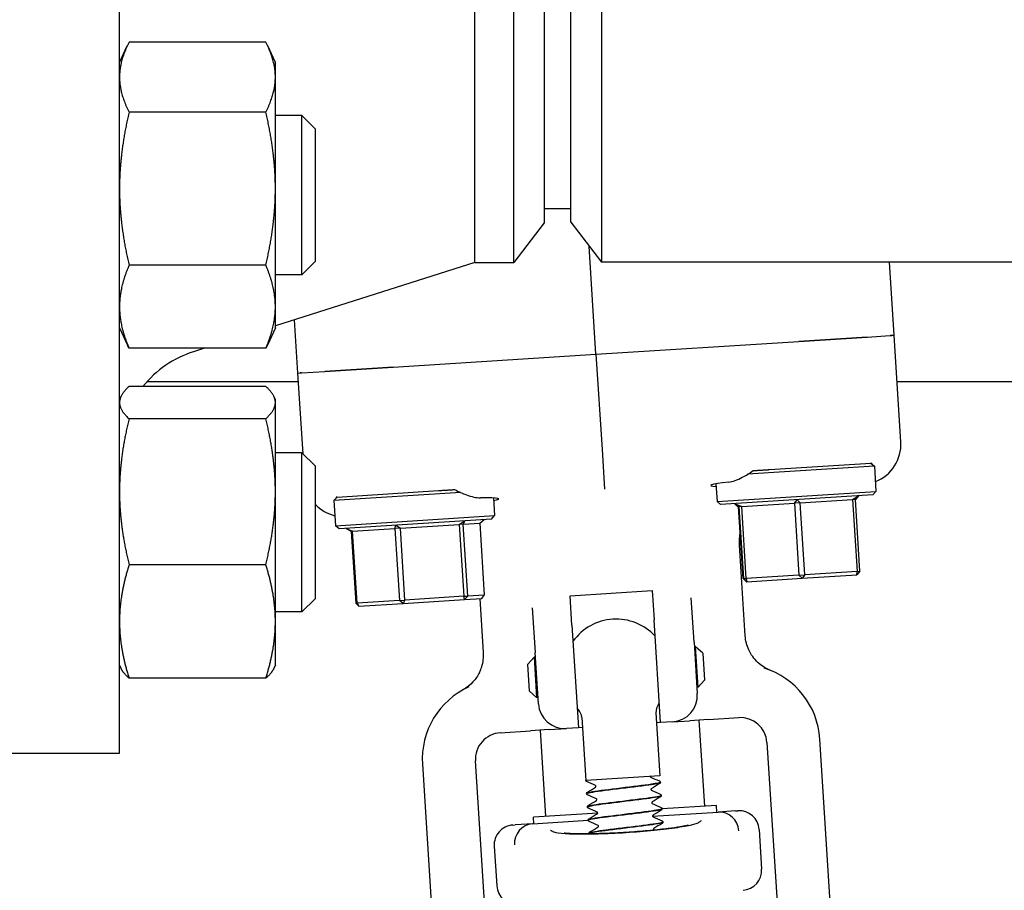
# Model space of a CAD drawing. Header units: inches. Extents: x 24 to 1128, y -58 to 748.
# Tile 640 of 656: x 635.63 to 640.26, y 685.04 to 689.14. Entities that reach past the tile are written whole.
import ezdxf

# ---------------------------------------------------------------- set-up
doc = ezdxf.new("R2010")
doc.units = ezdxf.units.IN
doc.header["$LTSCALE"] = 32
doc.header["$MEASUREMENT"] = 0
doc.layers.add('Visible (ANSI)', color=7, linetype='Continuous', lineweight=30)

msp = doc.modelspace()

# ---------------------------------------------------------------- linework, layer by layer
at = {"layer": 'Visible (ANSI)'}
for p, q in [((636.09813, 685.68978), (636.09813, 693.18978)), ((637.77147, 687.99978), (637.77147, 690.87978)), ((637.95426, 687.99978), (637.95426, 690.87978)), ((638.36701, 690.87728), (638.36701, 688.00228)), ((638.09813, 690.69228), (638.09813, 688.18728)), ((638.22313, 688.18978), (638.22313, 690.68978)), ((636.09813, 688.94234), (636.13431, 689.01993)), ((636.78705, 689.03816), (636.14322, 689.03816)), ((636.83213, 688.94234), (636.79595, 689.01993)), ((636.83213, 688.87332), (636.83213, 688.94234)), ((636.83213, 688.34809), (636.83213, 688.87332)), ((636.78705, 688.70849), (636.14322, 688.70849)), ((636.95689, 688.69234), (636.83213, 688.69234)), ((636.95689, 687.94234), (636.95689, 688.69234)), ((637.01939, 688.62984), (636.95689, 688.69234)), ((637.01939, 688.62984), (637.01939, 688.00484)), ((636.83213, 687.7921), (636.83213, 688.34809)), ((638.22313, 688.25228), (638.09813, 688.25228)), ((638.09813, 688.18728), (637.95426, 687.99978)), ((638.22313, 688.18978), (638.36701, 688.00228)), ((638.34178, 687.56854), (638.30953, 688.07719)), ((637.77147, 687.99978), (636.83213, 687.70226)), ((637.01939, 688.00484), (636.95689, 687.94234)), ((637.77147, 687.99978), (637.95426, 687.99978)), ((675.20426, 688.00228), (638.36701, 688.00228)), ((639.74521, 687.65752), (639.72335, 688.00228)), ((636.78705, 687.98768), (636.14322, 687.98768)), ((636.95689, 687.94234), (636.83213, 687.94234)), ((636.83213, 687.69234), (636.83213, 687.7921)), ((636.93835, 687.47955), (636.92241, 687.73086)), ((636.09813, 687.69234), (636.13431, 687.61476)), ((636.83213, 687.69234), (636.79595, 687.61476)), ((638.34178, 687.56854), (639.29652, 687.62907)), ((638.34178, 687.56854), (639.29652, 687.62907)), ((639.29652, 687.62907), (639.61811, 687.64946)), ((639.61811, 687.64946), (639.29652, 687.62907)), ((639.61811, 687.64946), (639.7277, 687.65641)), ((639.61811, 687.64946), (639.7277, 687.65641)), ((639.73543, 687.6569), (639.7277, 687.65641)), ((639.7277, 687.65641), (639.73543, 687.6569)), ((639.74521, 687.65752), (639.73543, 687.6569)), ((639.73543, 687.6569), (639.74521, 687.65752)), ((639.77706, 687.15513), (639.74521, 687.65752)), ((636.78705, 687.59653), (636.14322, 687.59653)), ((636.49831, 687.59653), (636.44716, 687.58033)), ((637.38703, 687.508), (638.34178, 687.56854)), ((637.38703, 687.508), (638.34178, 687.56854)), ((638.34178, 687.56854), (638.37022, 687.12)), ((636.95585, 687.48066), (637.06544, 687.48761)), ((636.95585, 687.48066), (637.06544, 687.48761)), ((637.06544, 687.48761), (637.38703, 687.508)), ((637.38703, 687.508), (637.06544, 687.48761)), ((636.22796, 687.43978), (636.94087, 687.43978)), ((636.93835, 687.47955), (636.94813, 687.48017)), ((636.93835, 687.47955), (636.94813, 687.48017)), ((636.96245, 687.09942), (636.93835, 687.47955)), ((636.95585, 687.48066), (636.94813, 687.48017)), ((636.94813, 687.48017), (636.95585, 687.48066)), ((639.75902, 687.43978), (641.16313, 687.43978)), ((636.78705, 687.41704), (636.14322, 687.41704)), ((636.09813, 687.35498), (636.10484, 687.36937)), ((636.83213, 687.35498), (636.82542, 687.36937)), ((636.83213, 687.34091), (636.83213, 687.35498)), ((636.83213, 686.92124), (636.83213, 687.34091)), ((636.78705, 687.26477), (636.14322, 687.26477)), ((638.37022, 687.12), (638.38208, 686.93291)), ((636.95689, 687.10498), (636.83213, 687.10498)), ((636.95689, 686.35498), (636.95689, 687.10498)), ((637.01939, 687.04248), (636.95689, 687.10498)), ((637.01939, 687.04248), (637.01939, 686.41748)), ((639.65278, 687.04106), (639.05585, 687.00321)), ((639.15906, 687.02541), (639.6362, 687.05567)), ((639.63989, 687.0559), (639.6362, 687.05567)), ((639.6362, 687.05567), (639.65278, 687.04106)), ((639.65278, 687.04106), (639.6603, 686.92255)), ((637.1225, 686.89629), (637.59964, 686.92654)), ((638.90654, 686.95808), (638.9118, 686.87509)), ((636.83213, 686.31031), (636.83213, 686.92124)), ((637.70483, 686.91755), (637.10789, 686.8797)), ((637.1225, 686.89629), (637.10789, 686.8797)), ((637.1225, 686.89629), (637.11881, 686.89605)), ((637.85864, 686.89164), (637.86391, 686.80865)), ((638.9118, 686.87509), (639.6603, 686.92255)), ((639.64569, 686.90597), (638.92838, 686.86049)), ((639.2761, 686.86688), (639.28875, 686.88334)), ((639.28875, 686.88334), (639.30311, 686.86859)), ((639.30311, 686.86859), (639.54982, 686.88423)), ((639.54982, 686.88423), (639.57793, 686.90167)), ((639.5632, 686.88508), (639.54982, 686.88423)), ((639.54982, 686.88423), (639.57125, 686.54616)), ((639.57793, 686.90167), (639.5632, 686.88508)), ((639.58464, 686.54701), (639.5632, 686.88508)), ((639.64569, 686.90597), (639.6603, 686.92255)), ((637.10789, 686.8797), (637.11541, 686.76119)), ((638.92838, 686.86049), (638.9118, 686.87509)), ((638.99615, 686.86478), (639.01285, 686.85019)), ((638.99785, 686.86489), (639.02793, 686.85114)), ((639.01431, 686.85028), (638.99785, 686.86489)), ((639.01285, 686.85019), (639.01431, 686.85028)), ((639.03429, 686.51212), (639.01285, 686.85019)), ((639.02793, 686.85114), (639.01431, 686.85028)), ((639.01431, 686.85028), (639.03575, 686.51221)), ((639.02793, 686.85114), (639.2761, 686.86688)), ((639.04937, 686.51307), (639.02793, 686.85114)), ((639.30311, 686.86859), (639.2761, 686.86688)), ((639.2761, 686.86688), (639.29753, 686.52881)), ((639.32454, 686.53052), (639.30311, 686.86859)), ((637.11541, 686.76119), (637.86391, 686.80865)), ((637.8493, 686.79207), (637.13199, 686.74659)), ((637.79451, 686.77294), (637.81519, 686.78991)), ((637.8493, 686.79207), (637.86391, 686.80865)), ((637.13199, 686.74659), (637.11541, 686.76119)), ((637.1661, 686.74875), (637.19542, 686.73495)), ((637.18876, 686.73453), (637.1661, 686.74875)), ((637.19542, 686.73495), (637.39494, 686.7476)), ((637.39494, 686.7476), (637.39996, 686.76358)), ((637.42094, 686.74925), (637.39494, 686.7476)), ((637.39494, 686.7476), (637.41637, 686.40953)), ((637.39996, 686.76358), (637.42094, 686.74925)), ((637.42094, 686.74925), (637.69782, 686.76681)), ((637.44237, 686.41118), (637.42094, 686.74925)), ((637.69782, 686.76681), (637.72451, 686.78416)), ((637.71715, 686.76803), (637.69782, 686.76681)), ((637.69782, 686.76681), (637.71925, 686.42874)), ((637.72451, 686.78416), (637.71715, 686.76803)), ((637.71715, 686.76803), (637.79451, 686.77294)), ((637.73858, 686.42996), (637.71715, 686.76803)), ((637.79451, 686.77294), (637.81595, 686.43487)), ((637.19542, 686.73495), (637.18876, 686.73453)), ((637.18876, 686.73453), (637.21019, 686.39646)), ((637.21686, 686.39688), (637.19542, 686.73495)), ((639.04457, 686.2429), (639.01754, 686.66926)), ((636.78705, 686.5777), (636.14322, 686.5777)), ((639.03575, 686.51221), (639.03429, 686.51212)), ((639.03429, 686.51212), (639.05084, 686.49751)), ((639.03575, 686.51221), (639.04937, 686.51307)), ((639.05236, 686.49761), (639.03575, 686.51221)), ((639.29753, 686.52881), (639.04937, 686.51307)), ((639.04937, 686.51307), (639.05236, 686.49761)), ((639.05236, 686.49761), (639.31198, 686.51407)), ((639.29753, 686.52881), (639.32454, 686.53052)), ((639.31198, 686.51407), (639.29753, 686.52881)), ((639.32454, 686.53052), (639.31198, 686.51407)), ((639.31198, 686.51407), (639.57007, 686.53043)), ((639.57125, 686.54616), (639.32454, 686.53052)), ((639.58464, 686.54701), (639.57007, 686.53043)), ((639.57007, 686.53043), (639.57125, 686.54616)), ((639.57125, 686.54616), (639.58464, 686.54701)), ((639.05084, 686.49751), (639.05236, 686.49761)), ((637.01939, 686.41748), (636.95689, 686.35498)), ((637.71925, 686.42874), (637.44237, 686.41118)), ((637.71925, 686.42874), (637.73858, 686.42996)), ((637.72278, 686.4133), (637.71925, 686.42874)), ((637.73858, 686.42996), (637.72278, 686.4133)), ((637.72278, 686.4133), (637.80371, 686.41843)), ((637.81595, 686.43487), (637.73858, 686.42996)), ((637.81205, 686.16475), (637.79599, 686.41795)), ((637.80371, 686.41843), (637.81595, 686.43487)), ((638.21973, 686.4316), (638.60645, 686.45612)), ((638.22847, 686.29374), (638.21973, 686.4316)), ((638.60645, 686.45612), (638.61519, 686.31826)), ((638.80351, 686.2125), (638.79025, 686.42173)), ((637.21019, 686.39646), (637.21686, 686.39688)), ((637.22441, 686.3817), (637.21019, 686.39646)), ((637.41637, 686.40953), (637.21686, 686.39688)), ((637.21686, 686.39688), (637.22441, 686.3817)), ((637.22441, 686.3817), (637.43313, 686.39494)), ((637.41637, 686.40953), (637.44237, 686.41118)), ((637.43313, 686.39494), (637.41637, 686.40953)), ((637.43313, 686.39494), (637.72278, 686.4133)), ((637.44237, 686.41118), (637.43313, 686.39494)), ((638.04175, 686.37427), (638.05501, 686.16504)), ((636.95689, 686.35498), (636.83213, 686.35498)), ((636.83213, 686.10498), (636.83213, 686.31031)), ((638.22847, 686.29374), (638.25915, 685.80978)), ((638.64588, 685.8343), (638.61519, 686.31826)), ((638.80351, 686.2125), (638.81885, 685.97052)), ((638.81117, 686.19048), (638.80493, 686.19008)), ((638.82319, 686.00086), (638.81117, 686.19048)), ((638.84434, 686.16127), (638.81117, 686.19048)), ((638.02099, 686.10906), (638.0502, 686.14223)), ((638.05644, 686.14262), (638.0502, 686.14223)), ((638.0502, 686.14223), (638.06222, 685.95261)), ((638.07036, 685.92306), (638.05501, 686.16504)), ((638.84434, 686.16127), (638.8524, 686.03402)), ((636.09813, 686.10498), (636.10484, 686.09058)), ((636.83213, 686.10498), (636.82542, 686.09058)), ((638.02906, 685.98182), (638.02099, 686.10906)), ((636.78705, 686.04291), (636.14322, 686.04291)), ((638.82319, 686.00086), (638.81696, 686.00046)), ((638.8524, 686.03402), (638.82319, 686.00086)), ((638.02906, 685.98182), (638.06222, 685.95261)), ((638.06846, 685.953), (638.06222, 685.95261)), ((638.6242, 685.87992), (638.64298, 685.58362)), ((638.2749, 685.85778), (638.29369, 685.56147)), ((638.64588, 685.8343), (638.62716, 685.83312)), ((638.70201, 685.83786), (638.64588, 685.8343)), ((638.70201, 685.83786), (638.7835, 685.84303)), ((638.87226, 685.84866), (638.7835, 685.84303)), ((638.82676, 685.84577), (638.85247, 685.44034)), ((638.87226, 685.84866), (639.01389, 685.85764)), ((637.89114, 685.78645), (638.03277, 685.79543)), ((638.12153, 685.80106), (638.03277, 685.79543)), ((638.07827, 685.79832), (638.10397, 685.39288)), ((638.12153, 685.80106), (638.20302, 685.80623)), ((638.25915, 685.80978), (638.20302, 685.80623)), ((638.27787, 685.81097), (638.25915, 685.80978)), ((639.14655, 685.7408), (639.21773, 684.61805)), ((639.46723, 684.63387), (639.39605, 685.75662)), ((635.15813, 685.68978), (636.09813, 685.68978)), ((637.5248, 685.63797), (637.59599, 684.51523)), ((637.84549, 684.53105), (637.7743, 685.65379)), ((638.64298, 685.58362), (638.29369, 685.56147)), ((638.64488, 685.55374), (638.64492, 685.55312)), ((638.29756, 685.50037), (638.2976, 685.49975)), ((638.64884, 685.4913), (638.64888, 685.49068)), ((638.90861, 685.4439), (638.65282, 685.42768)), ((638.91058, 685.41271), (638.90861, 685.4439)), ((638.34974, 685.40846), (638.04784, 685.38932)), ((638.30152, 685.43793), (638.30156, 685.43731)), ((638.60868, 685.39357), (638.91645, 685.41308)), ((638.6528, 685.42886), (638.65284, 685.42824)), ((638.99899, 685.41832), (638.91645, 685.41308)), ((638.99899, 685.41832), (639.01038, 685.41904)), ((637.95001, 685.3518), (637.96141, 685.35253)), ((638.04395, 685.35776), (637.96141, 685.35253)), ((638.04395, 685.35776), (638.3056, 685.37435)), ((638.04981, 685.35813), (638.04784, 685.38932)), ((638.30548, 685.3755), (638.30552, 685.37488)), ((638.65676, 685.36642), (638.65679, 685.3658)), ((638.30944, 685.31306), (638.30948, 685.31244)), ((639.10988, 685.33141), (639.12174, 685.14428)), ((637.86238, 685.25231), (637.87425, 685.06519))]:
    msp.add_line(p, q, dxfattribs=at)
for centre, radius, start, end in [((636.59813, 687.10367), 0.5, 107.57472, 141.18922), ((638.4367, 686.07154), 0.25, 42.82295, 144.43301), ((639.0218, 685.73289), 0.375, 3.62798, 72.73227), ((637.89905, 685.6617), 0.375, 114.52369, 183.62798), ((638.6941, 685.96261), 0.125, 273.62798, 3.62798), ((638.19511, 685.93097), 0.125, 183.62798, 273.62798), ((638.68657, 685.88388), 0.0625, 143.09218, 183.62798), ((638.4367, 686.07154), 0.25, 323.09218, 324.43301), ((638.4367, 686.07154), 0.25, 222.82295, 224.16378), ((638.21252, 685.85382), 0.0625, 3.62798, 44.16378), ((639.0218, 685.73289), 0.125, 3.62798, 93.62798), ((637.89905, 685.6617), 0.125, 93.62798, 183.62798), ((639.01632, 685.32548), 0.09375, 3.62798, 93.62798), ((637.95595, 685.25824), 0.09375, 93.62798, 183.62798), ((639.02818, 685.13835), 0.09375, 273.62798, 3.62798), ((637.96781, 685.07112), 0.09375, 183.62798, 273.62798)]:
    msp.add_arc(centre, radius, start, end, dxfattribs=at)
for centre, major_axis, ratio, start_param, end_param in [((639.58822, 687.14424), (-0.18338, 0.04709), 0.9903423, 2.1937689, 3.4534494), ((639.28117, 686.97579), (0.3992, 0.02531), 0.0433333, 2.4752022, 3.4970139), ((637.48478, 686.86189), (0.3992, 0.02531), 0.0433333, 5.9277641, 6.9495757), ((637.15891, 686.9902), (0.17596, 0.06988), 0.9903423, 3.5077861, 4.0894164), ((638.69701, 685.30523), (0.23898, 0.10328), 0.1325254, 0.3357379, 0.3537118), ((638.92324, 685.31957), (-0.02413, 0.09068), 0.976791, 4.5200982, 6.0729206), ((638.04902, 685.26414), (-0.01248, -0.093), 0.976791, 3.3518573, 4.9046798), ((638.27526, 685.27849), (-0.25011, 0.07226), 0.1325254, 5.9294735, 5.9474474)]:
    msp.add_ellipse(centre, major_axis=major_axis, ratio=ratio, start_param=start_param, end_param=end_param, dxfattribs=at)
for points, weights in [([(636.14322, 689.03816), (636.09813, 688.94982), (636.09813, 688.87332)], [1, 1.0379548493, 1]), ([(636.83213, 688.87332), (636.83213, 688.94982), (636.78705, 689.03816)], [1, 1.0379548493, 1]), ([(636.09813, 688.87332), (636.09813, 688.79683), (636.14322, 688.70849)], [1, 1.0379548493, 1]), ([(636.78705, 688.70849), (636.83213, 688.79683), (636.83213, 688.87332)], [1, 1.0379548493, 1]), ([(636.14322, 688.70849), (636.09813, 688.51535), (636.09813, 688.34809)], [1, 1.0379548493, 1]), ([(636.83213, 688.34809), (636.83213, 688.51535), (636.78705, 688.70849)], [1, 1.0379548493, 1]), ([(636.09813, 688.34809), (636.09813, 688.18082), (636.14322, 687.98768)], [1, 1.0379548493, 1]), ([(636.78705, 687.98768), (636.83213, 688.18082), (636.83213, 688.34809)], [1, 1.0379548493, 1]), ([(636.14322, 687.98768), (636.09813, 687.88287), (636.09813, 687.7921)], [1, 1.0379548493, 1]), ([(636.83213, 687.7921), (636.83213, 687.88287), (636.78705, 687.98768)], [1, 1.0379548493, 1]), ([(636.09813, 687.7921), (636.09813, 687.70134), (636.14322, 687.59653)], [1, 1.0379548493, 1]), ([(636.78705, 687.59653), (636.83213, 687.70134), (636.83213, 687.7921)], [1, 1.0379548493, 1]), ([(636.14322, 687.59653), (636.1385, 687.60576), (636.13431, 687.61476)], [1, 1.00383834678, 1.00690035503]), ([(636.79595, 687.61476), (636.79176, 687.60576), (636.78705, 687.59653)], [1.00690035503, 1.00383834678, 1]), ([(636.14322, 687.41704), (636.09813, 687.37624), (636.09813, 687.34091)], [1, 1.0379548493, 1]), ([(636.83213, 687.34091), (636.83213, 687.37624), (636.78705, 687.41704)], [1, 1.0379548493, 1]), ([(636.09813, 687.34091), (636.09813, 687.30557), (636.14322, 687.26477)], [1, 1.0379548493, 1]), ([(636.78705, 687.26477), (636.83213, 687.30557), (636.83213, 687.34091)], [1, 1.0379548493, 1]), ([(636.14322, 687.26477), (636.09813, 687.08067), (636.09813, 686.92124)], [1, 1.0379548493, 1]), ([(636.83213, 686.92124), (636.83213, 687.08067), (636.78705, 687.26477)], [1, 1.0379548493, 1]), ([(639.08236, 687.02055), (639.12063, 687.02298), (639.15906, 687.02541)], [0.999970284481, 0.999969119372, 0.999971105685]), ([(637.59964, 686.92654), (637.63807, 686.92898), (637.67634, 686.9314)], [0.999971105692, 0.99996911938, 0.999970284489]), ([(636.09813, 686.92124), (636.09813, 686.7618), (636.14322, 686.5777)], [1, 1.0379548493, 1]), ([(636.78705, 686.5777), (636.83213, 686.7618), (636.83213, 686.92124)], [1, 1.0379548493, 1]), ([(636.14322, 686.5777), (636.09813, 686.43441), (636.09813, 686.31031)], [1, 1.0379548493, 1]), ([(636.83213, 686.31031), (636.83213, 686.43441), (636.78705, 686.5777)], [1, 1.0379548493, 1]), ([(636.09813, 686.31031), (636.09813, 686.18621), (636.14322, 686.04291)], [1, 1.0379548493, 1]), ([(636.78705, 686.04291), (636.83213, 686.18621), (636.83213, 686.31031)], [1, 1.0379548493, 1]), ([(636.14322, 686.04291), (636.11529, 686.06819), (636.10484, 686.09058)], [1, 1.02317873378, 1.01804731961]), ([(636.82542, 686.09058), (636.81498, 686.06819), (636.78705, 686.04291)], [1.01804731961, 1.02317873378, 1])]:
    msp.add_rational_spline(points, weights, degree=2, dxfattribs=at)
for points, knots in [([(638.9667, 686.96659), (638.98554, 686.96883), (639.00759, 686.97695), (639.04775, 686.99782), (639.06528, 687.00867), (639.08236, 687.02055)], [2.4581256, 2.4581256, 2.4581256, 2.4581256, 2.68988255, 2.68988255, 2.85814401, 2.85814401, 2.85814401, 2.85814401]), ([(637.67634, 686.9314), (637.69482, 686.92176), (637.71361, 686.9132), (637.75608, 686.89757), (637.77894, 686.89232), (637.79789, 686.89248)], [0.52955844, 0.52955844, 0.52955844, 0.52955844, 0.6981502, 0.6981502, 0.92955653, 0.92955653, 0.92955653, 0.92955653]), ([(637.1204, 686.8939), (637.12013, 686.89426), (637.11986, 686.89462), (637.11933, 686.89534), (637.11907, 686.89569), (637.11881, 686.89605)], [2.930890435, 2.930890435, 2.930890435, 2.930890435, 2.936136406, 2.936136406, 2.941287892, 2.941287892, 2.941287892, 2.941287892]), ([(639.07478, 686.15213), (639.06972, 686.15986), (639.06523, 686.16797), (639.05172, 686.19735), (639.04603, 686.21989), (639.04457, 686.2429)], [0.29103261, 0.29103261, 0.29103261, 0.29103261, 0.36171436, 0.36171436, 0.53738428, 0.53738428, 0.53738428, 0.53738428]), ([(637.79355, 686.0709), (637.79759, 686.0792), (637.80101, 686.08782), (637.81071, 686.11866), (637.8135, 686.14174), (637.81205, 686.16475)], [0.29103261, 0.29103261, 0.29103261, 0.29103261, 0.36171436, 0.36171436, 0.53738428, 0.53738428, 0.53738428, 0.53738428]), ([(639.15427, 686.08399), (639.15328, 686.08444), (639.15232, 686.08489), (639.14138, 686.09005), (639.11911, 686.10153), (639.08879, 686.13279), (639.08131, 686.14214), (639.07478, 686.15213)], [0.01027275, 0.01027275, 0.01027275, 0.01027275, 0.01655356, 0.01655356, 0.11390533, 0.11390533, 0.15067112, 0.15067112, 0.15067112, 0.15067112]), ([(637.79355, 686.0709), (637.78549, 686.05432), (637.77503, 686.03903), (637.74881, 686.0107), (637.73563, 686.00127), (637.72607, 685.99499), (637.72454, 685.99403), (637.7233, 685.99326)], [0, 0, 0, 0, 0.14044728, 0.14044728, 0.29472543, 0.29472543, 0.32889511, 0.32889511, 0.32889511, 0.32889511]), ([(639.16173, 686.0808), (639.16163, 686.08084), (639.16154, 686.08088), (639.15899, 686.08191), (639.1566, 686.08294), (639.15427, 686.08399)], [-0.369912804, -0.369912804, -0.369912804, -0.369912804, -0.369497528, -0.369497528, -0.358790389, -0.358790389, -0.358790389, -0.358790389]), ([(637.7233, 685.99326), (637.72112, 685.99192), (637.71888, 685.9906), (637.71648, 685.98926), (637.71639, 685.98921), (637.7163, 685.98916)], [-0.020804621, -0.020804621, -0.020804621, -0.020804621, 0, 0, 0.00080674, 0.00080674, 0.00080674, 0.00080674]), ([(638.29822, 685.55643), (638.29753, 685.55674), (638.29679, 685.55712), (638.29556, 685.55818), (638.29512, 685.55864), (638.29431, 685.55985), (638.29395, 685.56062), (638.29376, 685.56148)], [0, 0, 0, 0, 0.023435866, 0.023435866, 0.035520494, 0.035520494, 0.047958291, 0.047958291, 0.047958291, 0.047958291]), ([(638.29794, 685.49974), (638.29777, 685.5013), (638.30385, 685.50326), (638.31616, 685.50561), (638.34039, 685.51023), (638.38814, 685.51634), (638.44115, 685.52279), (638.49395, 685.52921), (638.55071, 685.53588), (638.58988, 685.54144), (638.62464, 685.54637), (638.64482, 685.55038), (638.64487, 685.55311)], [94.2450706, 94.2450706, 94.2450706, 94.2450706, 94.7168163, 94.7168163, 94.7168163, 95.6446581, 95.6446581, 95.6446581, 96.5689115, 96.5689115, 96.5689115, 97.3893723, 97.3893723, 97.3893723, 97.3893723]), ([(638.64471, 685.55375), (638.64472, 685.55138), (638.62993, 685.54806), (638.6029, 685.54397), (638.56775, 685.53865), (638.51275, 685.53207), (638.45898, 685.52557), (638.40524, 685.51908), (638.35401, 685.51274), (638.32496, 685.50781), (638.30708, 685.50477), (638.29786, 685.50229), (638.29786, 685.50039)], [-103.6752666, -103.6752666, -103.6752666, -103.6752666, -102.9605503, -102.9605503, -102.9605503, -102.0313957, -102.0313957, -102.0313957, -101.1024988, -101.1024988, -101.1024988, -100.5309649, -100.5309649, -100.5309649, -100.5309649]), ([(638.34184, 685.53421), (638.34177, 685.53542), (638.34119, 685.5365), (638.34034, 685.53753), (638.34004, 685.53772), (638.33982, 685.53786), (638.33979, 685.53788), (638.33979, 685.53788)], [0, 0, 0, 0, 0.02017106, 0.02017106, 0.036592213, 0.036592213, 0.045399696, 0.045399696, 0.045399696, 0.045399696]), ([(638.59685, 685.58069), (638.59714, 685.57961), (638.59775, 685.57886), (638.59849, 685.57816), (638.59869, 685.57807), (638.59873, 685.57805), (638.59873, 685.57805), (638.59873, 685.57805)], [0, 0, 0, 0, 0.019585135, 0.019585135, 0.03717489, 0.03717489, 0.039574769, 0.039574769, 0.039574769, 0.039574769]), ([(638.6403, 685.55949), (638.64103, 685.55916), (638.64182, 685.55876), (638.64314, 685.55755), (638.64362, 685.55702), (638.64444, 685.55561), (638.64477, 685.55471), (638.64488, 685.55376)], [0, 0, 0, 0, 0.024898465, 0.024898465, 0.037820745, 0.037820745, 0.051208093, 0.051208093, 0.051208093, 0.051208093]), ([(638.64492, 685.55309), (638.64494, 685.55181), (638.64454, 685.55058), (638.64354, 685.54886), (638.64299, 685.54828), (638.642, 685.54741), (638.64154, 685.5471), (638.6411, 685.54683)], [0, 0, 0, 0, 0.017960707, 0.017960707, 0.035135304, 0.035135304, 0.051182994, 0.051182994, 0.051182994, 0.051182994]), ([(638.29756, 685.5004), (638.29754, 685.50167), (638.29794, 685.5029), (638.29893, 685.50463), (638.29949, 685.50521), (638.30048, 685.50608), (638.30093, 685.50639), (638.30138, 685.50666)], [0, 0, 0, 0, 0.017960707, 0.017960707, 0.035135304, 0.035135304, 0.051182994, 0.051182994, 0.051182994, 0.051182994]), ([(638.30218, 685.494), (638.30144, 685.49432), (638.30066, 685.49473), (638.29933, 685.49593), (638.29886, 685.49647), (638.29804, 685.49787), (638.29771, 685.49878), (638.2976, 685.49972)], [0, 0, 0, 0, 0.024898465, 0.024898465, 0.037820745, 0.037820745, 0.051208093, 0.051208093, 0.051208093, 0.051208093]), ([(638.30175, 685.4373), (638.30158, 685.43809), (638.30307, 685.43898), (638.30631, 685.43998), (638.31884, 685.44387), (638.35728, 685.4494), (638.40685, 685.45563), (638.45631, 685.46185), (638.51567, 685.4687), (638.56223, 685.47474), (638.6087, 685.48076), (638.64134, 685.48591), (638.64767, 685.48939), (638.6485, 685.48985), (638.64887, 685.49027), (638.64881, 685.49067)], [87.9618853, 87.9618853, 87.9618853, 87.9618853, 88.2020629, 88.2020629, 88.2020629, 89.131595, 89.131595, 89.131595, 90.0591077, 90.0591077, 90.0591077, 90.9847722, 90.9847722, 90.9847722, 91.106187, 91.106187, 91.106187, 91.106187]), ([(638.64884, 685.49133), (638.64884, 685.49132), (638.64884, 685.49131), (638.64884, 685.4913), (638.64904, 685.48823), (638.62254, 685.48346), (638.57952, 685.47765), (638.53651, 685.47184), (638.47802, 685.46504), (638.42639, 685.45869), (638.37477, 685.45233), (638.33124, 685.44649), (638.31245, 685.44221), (638.30517, 685.44055), (638.30167, 685.43914), (638.30182, 685.43795)], [-97.3920813, -97.3920813, -97.3920813, -97.3920813, -97.3894346, -97.3894346, -97.3894346, -96.461786, -96.461786, -96.461786, -95.5343789, -95.5343789, -95.5343789, -94.6072107, -94.6072107, -94.6072107, -94.2477796, -94.2477796, -94.2477796, -94.2477796]), ([(638.34029, 685.53033), (638.34035, 685.53037), (638.34051, 685.53049), (638.34099, 685.53106), (638.34127, 685.53146), (638.34174, 685.53263), (638.34189, 685.53342), (638.34184, 685.53421)], [0.008751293, 0.008751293, 0.008751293, 0.008751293, 0.024017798, 0.024017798, 0.03673453, 0.03673453, 0.049915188, 0.049915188, 0.049915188, 0.049915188]), ([(638.60221, 685.52317), (638.60217, 685.52314), (638.602, 685.52303), (638.60149, 685.52242), (638.6012, 685.52202), (638.60074, 685.52085), (638.60059, 685.52006), (638.60064, 685.51928)], [0.006616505, 0.006616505, 0.006616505, 0.006616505, 0.024017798, 0.024017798, 0.03673453, 0.03673453, 0.049915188, 0.049915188, 0.049915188, 0.049915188]), ([(638.60064, 685.51928), (638.60071, 685.51807), (638.60128, 685.51698), (638.60214, 685.51596), (638.60244, 685.51576), (638.60266, 685.51563), (638.60269, 685.51561), (638.60269, 685.51561)], [0, 0, 0, 0, 0.02017106, 0.02017106, 0.036592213, 0.036592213, 0.045399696, 0.045399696, 0.045399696, 0.045399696]), ([(638.64426, 685.49705), (638.64499, 685.49672), (638.64578, 685.49632), (638.6471, 685.49512), (638.64758, 685.49458), (638.6484, 685.49317), (638.64873, 685.49227), (638.64884, 685.49133)], [0, 0, 0, 0, 0.024898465, 0.024898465, 0.037820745, 0.037820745, 0.051208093, 0.051208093, 0.051208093, 0.051208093]), ([(638.64888, 685.49065), (638.6489, 685.48937), (638.6485, 685.48815), (638.6475, 685.48642), (638.64695, 685.48584), (638.64596, 685.48497), (638.6455, 685.48466), (638.64506, 685.48439)], [0, 0, 0, 0, 0.017960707, 0.017960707, 0.035135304, 0.035135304, 0.051182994, 0.051182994, 0.051182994, 0.051182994]), ([(638.30152, 685.43796), (638.3015, 685.43924), (638.3019, 685.44046), (638.30289, 685.44219), (638.30345, 685.44277), (638.30444, 685.44364), (638.30489, 685.44395), (638.30534, 685.44422)], [0, 0, 0, 0, 0.017960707, 0.017960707, 0.035135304, 0.035135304, 0.051182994, 0.051182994, 0.051182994, 0.051182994]), ([(638.3458, 685.47177), (638.34572, 685.47298), (638.34515, 685.47406), (638.34429, 685.47509), (638.344, 685.47528), (638.34378, 685.47542), (638.34374, 685.47544), (638.34374, 685.47544)], [0, 0, 0, 0, 0.02017106, 0.02017106, 0.036592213, 0.036592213, 0.045399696, 0.045399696, 0.045399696, 0.045399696]), ([(638.34425, 685.46789), (638.34431, 685.46793), (638.34447, 685.46806), (638.34495, 685.46862), (638.34523, 685.46903), (638.3457, 685.4702), (638.34585, 685.47099), (638.3458, 685.47177)], [0.008751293, 0.008751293, 0.008751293, 0.008751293, 0.024017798, 0.024017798, 0.03673453, 0.03673453, 0.049915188, 0.049915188, 0.049915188, 0.049915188]), ([(638.60617, 685.46073), (638.60613, 685.46071), (638.60596, 685.4606), (638.60545, 685.45999), (638.60516, 685.45958), (638.6047, 685.45841), (638.60454, 685.45763), (638.60459, 685.45684)], [0.006616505, 0.006616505, 0.006616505, 0.006616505, 0.024017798, 0.024017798, 0.03673453, 0.03673453, 0.049915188, 0.049915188, 0.049915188, 0.049915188]), ([(638.60459, 685.45684), (638.60467, 685.45563), (638.60524, 685.45455), (638.6061, 685.45352), (638.6064, 685.45333), (638.60662, 685.45319), (638.60665, 685.45317), (638.60665, 685.45317)], [0, 0, 0, 0, 0.02017106, 0.02017106, 0.036592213, 0.036592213, 0.045399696, 0.045399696, 0.045399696, 0.045399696]), ([(638.30614, 685.43156), (638.3054, 685.43189), (638.30462, 685.43229), (638.30329, 685.4335), (638.30282, 685.43403), (638.30199, 685.43544), (638.30167, 685.43634), (638.30156, 685.43729)], [0, 0, 0, 0, 0.024898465, 0.024898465, 0.037820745, 0.037820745, 0.051208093, 0.051208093, 0.051208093, 0.051208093]), ([(638.65264, 685.42888), (638.65279, 685.4282), (638.65168, 685.42743), (638.64926, 685.42659), (638.63846, 685.42282), (638.60176, 685.41742), (638.55317, 685.41126), (638.50459, 685.4051), (638.44527, 685.39826), (638.39782, 685.39217), (638.35037, 685.38608), (638.31591, 685.38082), (638.30758, 685.37721), (638.30615, 685.3766), (638.30549, 685.37603), (638.30558, 685.3755)], [-91.108896, -91.108896, -91.108896, -91.108896, -90.9008742, -90.9008742, -90.9008742, -89.9748609, -89.9748609, -89.9748609, -89.0490707, -89.0490707, -89.0490707, -88.1235008, -88.1235008, -88.1235008, -87.9645943, -87.9645943, -87.9645943, -87.9645943]), ([(638.30552, 685.37485), (638.30551, 685.37493), (638.30552, 685.37502), (638.30555, 685.3751), (638.30656, 685.37824), (638.33402, 685.38305), (638.37746, 685.38888), (638.42086, 685.3947), (638.47919, 685.40147), (638.53036, 685.40778), (638.58149, 685.41409), (638.62426, 685.41987), (638.64247, 685.42409), (638.64938, 685.4257), (638.6527, 685.42707), (638.65255, 685.42822)], [81.6787, 81.6787, 81.6787, 81.6787, 81.7038978, 81.7038978, 81.7038978, 82.6277161, 82.6277161, 82.6277161, 83.5507651, 83.5507651, 83.5507651, 84.4730857, 84.4730857, 84.4730857, 84.8230016, 84.8230016, 84.8230016, 84.8230016]), ([(638.34976, 685.40934), (638.34968, 685.41054), (638.34911, 685.41163), (638.34825, 685.41265), (638.34795, 685.41285), (638.34774, 685.41298), (638.3477, 685.413), (638.3477, 685.413)], [0, 0, 0, 0, 0.02017106, 0.02017106, 0.036592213, 0.036592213, 0.045399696, 0.045399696, 0.045399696, 0.045399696]), ([(638.34821, 685.40546), (638.34827, 685.4055), (638.34843, 685.40562), (638.34891, 685.40619), (638.34919, 685.40659), (638.34966, 685.40776), (638.34981, 685.40855), (638.34976, 685.40934)], [0.008751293, 0.008751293, 0.008751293, 0.008751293, 0.024017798, 0.024017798, 0.03673453, 0.03673453, 0.049915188, 0.049915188, 0.049915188, 0.049915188]), ([(638.61012, 685.39829), (638.61009, 685.39827), (638.60992, 685.39816), (638.60941, 685.39755), (638.60912, 685.39715), (638.60866, 685.39598), (638.6085, 685.39519), (638.60855, 685.3944)], [0.006616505, 0.006616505, 0.006616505, 0.006616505, 0.024017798, 0.024017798, 0.03673453, 0.03673453, 0.049915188, 0.049915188, 0.049915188, 0.049915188]), ([(638.64821, 685.43462), (638.64895, 685.43429), (638.64974, 685.43388), (638.65106, 685.43268), (638.65154, 685.43215), (638.65236, 685.43074), (638.65269, 685.42984), (638.65279, 685.42889)], [0, 0, 0, 0, 0.024898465, 0.024898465, 0.037820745, 0.037820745, 0.051208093, 0.051208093, 0.051208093, 0.051208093]), ([(638.65284, 685.42821), (638.65286, 685.42694), (638.65246, 685.42571), (638.65146, 685.42398), (638.6509, 685.4234), (638.64992, 685.42253), (638.64946, 685.42222), (638.64902, 685.42195)], [0, 0, 0, 0, 0.017960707, 0.017960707, 0.035135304, 0.035135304, 0.051182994, 0.051182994, 0.051182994, 0.051182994]), ([(638.14351, 685.31972), (638.15298, 685.31646), (638.17094, 685.31393), (638.22184, 685.31063), (638.25429, 685.30989), (638.32955, 685.3103), (638.37164, 685.31144), (638.46, 685.31549), (638.50544, 685.31835), (638.59373, 685.32542), (638.63576, 685.32957), (638.7109, 685.33862), (638.7433, 685.34343), (638.79496, 685.35328), (638.81324, 685.3582), (638.82249, 685.36277)], [0, 0, 0, 0, 0.344205, 0.344205, 0.6883035, 0.6883035, 1.0322227, 1.0322227, 1.3758839, 1.3758839, 1.7193458, 1.7193458, 2.0628667, 2.0628667, 2.4173808, 2.4173808, 2.4173808, 2.4173808]), ([(638.77539, 685.35114), (638.77539, 685.35113), (638.77524, 685.35109), (638.77387, 685.3507), (638.77075, 685.34989), (638.75958, 685.34743), (638.74986, 685.34554), (638.7225, 685.34094), (638.70341, 685.33815), (638.65658, 685.33221), (638.62815, 685.3291), (638.56624, 685.32325), (638.53184, 685.32049), (638.46274, 685.31588), (638.42774, 685.31401), (638.36106, 685.31138), (638.32983, 685.31062), (638.27472, 685.31021), (638.25096, 685.31052), (638.21567, 685.31184), (638.20267, 685.31283), (638.19391, 685.3138), (638.19246, 685.31401), (638.19178, 685.31411), (638.19171, 685.31412), (638.19171, 685.31412)], [-3.9197905, -3.9197905, -3.9197905, -3.9197905, -3.8923457, -3.8923457, -3.779618, -3.779618, -3.6122028, -3.6122028, -3.3893232, -3.3893232, -3.1324583, -3.1324583, -2.8590136, -2.8590136, -2.5819763, -2.5819763, -2.308624, -2.308624, -2.0477624, -2.0477624, -1.8214592, -1.8214592, -1.7487926, -1.7487926, -1.7289388, -1.7289388, -1.7289388, -1.7289388]), ([(638.30548, 685.37552), (638.30546, 685.3768), (638.30586, 685.37803), (638.30685, 685.37975), (638.30741, 685.38034), (638.3084, 685.3812), (638.30885, 685.38151), (638.3093, 685.38178)], [0, 0, 0, 0, 0.017960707, 0.017960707, 0.035135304, 0.035135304, 0.051182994, 0.051182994, 0.051182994, 0.051182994]), ([(638.3101, 685.36912), (638.30936, 685.36945), (638.30857, 685.36985), (638.30725, 685.37106), (638.30678, 685.37159), (638.30595, 685.373), (638.30562, 685.3739), (638.30552, 685.37485)], [0, 0, 0, 0, 0.024898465, 0.024898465, 0.037820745, 0.037820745, 0.051208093, 0.051208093, 0.051208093, 0.051208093]), ([(638.65644, 685.36643), (638.65663, 685.36511), (638.65227, 685.36349), (638.64325, 685.36158), (638.6225, 685.35719), (638.57758, 685.35127), (638.52558, 685.3449), (638.4736, 685.33853), (638.41575, 685.33178), (638.37403, 685.32606), (638.3337, 685.32054), (638.30935, 685.31602), (638.30944, 685.31306)], [-84.8257107, -84.8257107, -84.8257107, -84.8257107, -84.4233738, -84.4233738, -84.4233738, -83.4988671, -83.4988671, -83.4988671, -82.5745653, -82.5745653, -82.5745653, -81.681409, -81.681409, -81.681409, -81.681409]), ([(638.30961, 685.31242), (638.3096, 685.3149), (638.32588, 685.31842), (638.35519, 685.32276), (638.39164, 685.32817), (638.44737, 685.33479), (638.50099, 685.34128), (638.55455, 685.34776), (638.60473, 685.35403), (638.63231, 685.35887), (638.64834, 685.36168), (638.65651, 685.36399), (638.65648, 685.36578)], [75.3955147, 75.3955147, 75.3955147, 75.3955147, 76.1425075, 76.1425075, 76.1425075, 77.0718173, 77.0718173, 77.0718173, 78.0001054, 78.0001054, 78.0001054, 78.5398163, 78.5398163, 78.5398163, 78.5398163]), ([(638.35372, 685.3469), (638.35364, 685.3481), (638.35307, 685.34919), (638.35221, 685.35021), (638.35191, 685.35041), (638.3517, 685.35055), (638.35166, 685.35056), (638.35166, 685.35056)], [0, 0, 0, 0, 0.02017106, 0.02017106, 0.036592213, 0.036592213, 0.045399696, 0.045399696, 0.045399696, 0.045399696]), ([(638.60855, 685.3944), (638.60863, 685.3932), (638.6092, 685.39211), (638.61006, 685.39109), (638.61036, 685.39089), (638.61057, 685.39075), (638.61061, 685.39074), (638.61061, 685.39074)], [0, 0, 0, 0, 0.02017106, 0.02017106, 0.036592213, 0.036592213, 0.045399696, 0.045399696, 0.045399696, 0.045399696]), ([(638.65217, 685.37218), (638.65291, 685.37185), (638.6537, 685.37145), (638.65502, 685.37024), (638.6555, 685.36971), (638.65632, 685.3683), (638.65665, 685.3674), (638.65675, 685.36645)], [0, 0, 0, 0, 0.024898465, 0.024898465, 0.037820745, 0.037820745, 0.051208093, 0.051208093, 0.051208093, 0.051208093]), ([(638.6568, 685.36578), (638.65682, 685.3645), (638.65642, 685.36327), (638.65542, 685.36155), (638.65486, 685.36096), (638.65387, 685.3601), (638.65342, 685.35979), (638.65298, 685.35952)], [0, 0, 0, 0, 0.017960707, 0.017960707, 0.035135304, 0.035135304, 0.051182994, 0.051182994, 0.051182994, 0.051182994]), ([(638.82249, 685.36277), (638.82298, 685.36301), (638.82345, 685.36325), (638.82592, 685.36453), (638.82772, 685.36557), (638.83199, 685.36834), (638.83411, 685.37006), (638.83619, 685.37222), (638.83663, 685.37271), (638.83706, 685.37326), (638.83711, 685.37332), (638.83716, 685.37337)], [0.05166308, 0.05166308, 0.05166308, 0.05166308, 0.07036558, 0.07036558, 0.15060424, 0.15060424, 0.28322209, 0.28322209, 0.32342002, 0.32342002, 0.3282584, 0.3282584, 0.3282584, 0.3282584]), ([(638.12762, 685.32839), (638.12768, 685.32834), (638.12773, 685.32828), (638.12822, 685.32781), (638.12871, 685.32738), (638.13104, 685.3255), (638.13337, 685.32405), (638.13797, 685.32184), (638.13989, 685.32103), (638.14249, 685.32008), (638.143, 685.3199), (638.14351, 685.31972)], [-0.00483264, -0.00483264, -0.00483264, -0.00483264, 0, 0, 0.03929975, 0.03929975, 0.17286172, 0.17286172, 0.25278744, 0.25278744, 0.27153158, 0.27153158, 0.27153158, 0.27153158]), ([(638.30943, 685.31309), (638.30941, 685.31436), (638.30981, 685.31559), (638.31081, 685.31732), (638.31137, 685.3179), (638.31236, 685.31877), (638.31281, 685.31908), (638.31325, 685.31935)], [0, 0, 0, 0, 0.017960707, 0.017960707, 0.035135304, 0.035135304, 0.051182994, 0.051182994, 0.051182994, 0.051182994]), ([(638.35217, 685.34302), (638.35223, 685.34306), (638.35239, 685.34318), (638.35287, 685.34375), (638.35315, 685.34415), (638.35361, 685.34532), (638.35377, 685.34611), (638.35372, 685.3469)], [0.008751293, 0.008751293, 0.008751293, 0.008751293, 0.024017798, 0.024017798, 0.03673453, 0.03673453, 0.049915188, 0.049915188, 0.049915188, 0.049915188]), ([(638.61408, 685.33586), (638.61405, 685.33583), (638.61388, 685.33572), (638.61336, 685.33511), (638.61308, 685.33471), (638.61262, 685.33354), (638.61246, 685.33275), (638.61251, 685.33196)], [0.006616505, 0.006616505, 0.006616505, 0.006616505, 0.024017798, 0.024017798, 0.03673453, 0.03673453, 0.049915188, 0.049915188, 0.049915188, 0.049915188]), ([(638.61251, 685.33196), (638.61259, 685.33076), (638.61316, 685.32967), (638.61402, 685.32865), (638.61432, 685.32845), (638.61453, 685.32832), (638.61457, 685.3283), (638.61457, 685.3283)], [0, 0, 0, 0, 0.02017106, 0.02017106, 0.036592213, 0.036592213, 0.045399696, 0.045399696, 0.045399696, 0.045399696])]:
    msp.add_open_spline(points, degree=3, knots=knots, dxfattribs=at)
for points in [[(639.63989, 687.0559), (639.63946, 687.05512), (639.63903, 687.05434), (639.63858, 687.05357)], [(639.01754, 686.66926), (639.0163, 686.68875), (639.01735, 686.70828), (639.02064, 686.72745)], [(638.33979, 685.53787), (638.32594, 685.54407), (638.31208, 685.55026), (638.29822, 685.55643)], [(638.59873, 685.57805), (638.61258, 685.57185), (638.62644, 685.56567), (638.6403, 685.55949)], [(638.6411, 685.54683), (638.62812, 685.53895), (638.61515, 685.53106), (638.60219, 685.52315)], [(638.30138, 685.50666), (638.31435, 685.51454), (638.32733, 685.52243), (638.34029, 685.53033)], [(638.34375, 685.47544), (638.3299, 685.48164), (638.31604, 685.48782), (638.30218, 685.494)], [(638.60268, 685.51561), (638.61654, 685.50941), (638.63039, 685.50323), (638.64426, 685.49705)], [(638.30534, 685.44422), (638.31831, 685.4521), (638.33129, 685.45999), (638.34425, 685.46789)], [(638.64506, 685.48439), (638.63208, 685.47651), (638.61911, 685.46862), (638.60615, 685.46072)], [(638.60664, 685.45318), (638.62049, 685.44698), (638.63435, 685.44079), (638.64821, 685.43462)], [(638.34771, 685.413), (638.33386, 685.4192), (638.32, 685.42538), (638.30614, 685.43156)], [(638.3093, 685.38178), (638.32227, 685.38966), (638.33524, 685.39755), (638.34821, 685.40546)], [(638.64902, 685.42195), (638.63604, 685.41407), (638.62307, 685.40618), (638.61011, 685.39828)], [(638.35167, 685.35056), (638.33782, 685.35676), (638.32396, 685.36295), (638.3101, 685.36912)], [(638.6106, 685.39074), (638.62445, 685.38454), (638.63831, 685.37836), (638.65217, 685.37218)], [(638.65298, 685.35952), (638.64, 685.35164), (638.62703, 685.34375), (638.61406, 685.33584)], [(638.31, 685.31049), (638.30975, 685.31107), (638.30955, 685.31173), (638.30948, 685.31241)], [(638.31325, 685.31935), (638.32623, 685.32723), (638.3392, 685.33512), (638.35217, 685.34302)], [(638.61456, 685.3283), (638.61483, 685.32818), (638.6151, 685.32806), (638.61537, 685.32794)]]:
    msp.add_open_spline(points, degree=3, dxfattribs=at)

doc.saveas('drawing.dxf')
